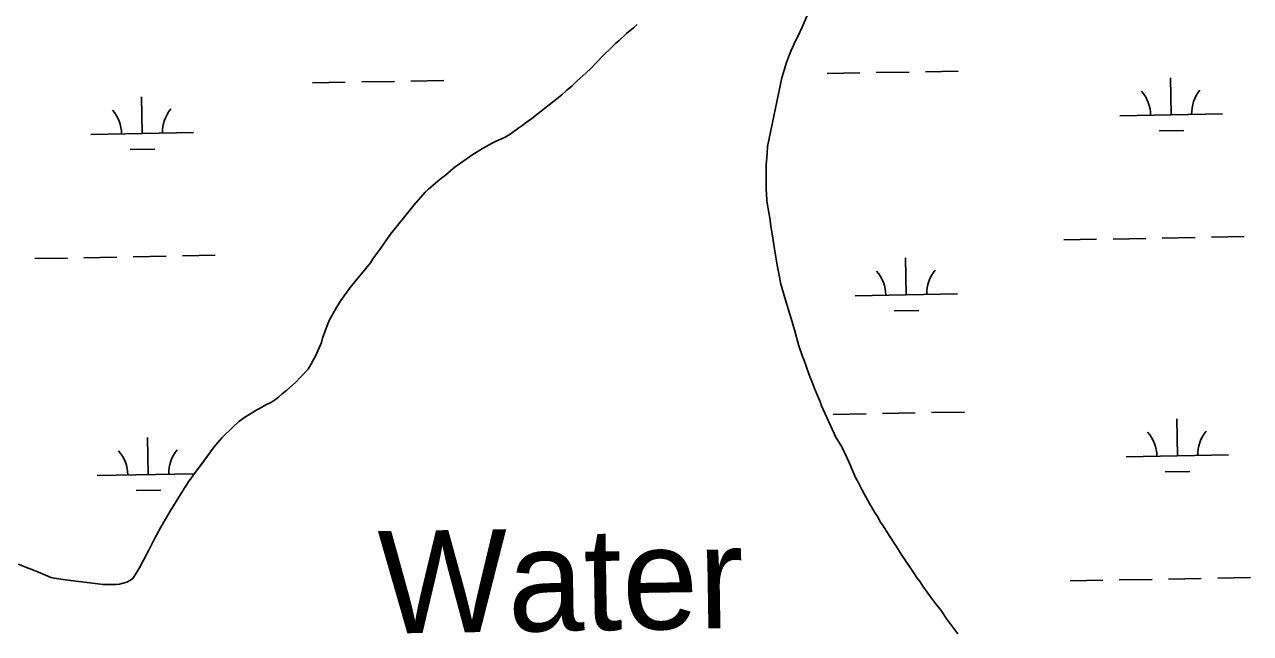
# Model space of a CAD drawing. Extents: x 3957609 to 3995875, y 234277 to 260273.
# Drawn here: x 3979998 to 3981193, y 257202 to 257796 of the extents above; entities that cross this region are included whole.
import ezdxf

# ---------------------------------------------------------------- set-up
doc = ezdxf.new("R2010")
doc.units = 0
for name, color, linetype in [('V-RIVR-IDEN', 7, 'Continuous'), ('V-TOPO-SHOR', 7, 'Continuous'), ('V-WETL-SWMP', 7, 'Continuous')]:
    doc.layers.add(name, color=color, linetype=linetype)

msp = doc.modelspace()

# ---------------------------------------------------------------- linework, layer by layer
at = {"layer": 'V-TOPO-SHOR'}
for points in [[(3980761.014, 257805.053), (3980756.078, 257793.717), (3980751.933, 257784.53), (3980749.369, 257779.643), (3980745.226, 257770.849), (3980743.645, 257766.939), (3980740.876, 257759.315), (3980736.123, 257744.256), (3980722.129, 257677.468)], [(3980456.468, 257681.743), (3980463.53, 257685.241), (3980466.471, 257686.404), (3980471.181, 257689.322), (3980477.266, 257693.609), (3980479.623, 257695.556), (3980483.547, 257698.088), (3980485.902, 257700.037), (3980492.382, 257704.516), (3980504.752, 257714.455), (3980513.978, 257721.47), (3980521.834, 257727.9), (3980526.549, 257732.191), (3980531.654, 257736.479), (3980536.567, 257741.356), (3980542.263, 257746.23), (3980545.407, 257749.351), (3980549.925, 257753.445), (3980562.11, 257766.126), (3980570.165, 257773.927), (3980574.488, 257778.023), (3980577.237, 257780.364), (3980584.704, 257787.579), (3980591.577, 257793.232), (3980595.112, 257796.351)], [(3980130.676, 257306.062), (3980139.544, 257321.495), (3980149.784, 257337.707), (3980153.329, 257343.763), (3980155.889, 257347.474), (3980157.466, 257350.407), (3980159.432, 257352.748), (3980163.96, 257359.387), (3980168.878, 257365.636), (3980182.651, 257384.379), (3980186.192, 257388.674), (3980190.517, 257393.552), (3980201.126, 257403.888), (3980206.43, 257408.568), (3980211.533, 257412.465), (3980224.878, 257420.836), (3980227.625, 257422.195), (3980232.923, 257425.308), (3980238.413, 257428.028), (3980242.34, 257430.559), (3980245.479, 257432.896), (3980248.623, 257435.823), (3980253.335, 257439.526), (3980261.781, 257447.13), (3980266.891, 257452.201), (3980274.163, 257460.2), (3980276.92, 257464.499), (3980281.847, 257473.291), (3980287.18, 257485.997), (3980288.372, 257490.494), (3980292.724, 257502.616), (3980295.094, 257508.285), (3980301.795, 257520.399), (3980306.127, 257527.041), (3980315.179, 257539.732), (3980335.042, 257563.938), (3980337.406, 257567.648), (3980344.096, 257576.826), (3980354.527, 257591.665), (3980374.98, 257617.042), (3980377.54, 257620.557), (3980388.548, 257632.654), (3980391.495, 257635.581), (3980402.886, 257645.327), (3980408.187, 257649.224), (3980415.846, 257655.852), (3980418.597, 257657.996), (3980426.055, 257663.45), (3980433.907, 257668.904), (3980444.307, 257675.326), (3980448.034, 257677.466), (3980453.134, 257680.188), (3980456.468, 257681.743)], [(3980722.129, 257677.468), (3980721.907, 257670.78), (3980721.502, 257666.669), (3980721.084, 257659.624), (3980721.06, 257653.163), (3980720.842, 257647.095), (3980720.996, 257636.13), (3980721.741, 257625.359), (3980722.12, 257622.029), (3980723.652, 257613.018), (3980724.414, 257607.339)], [(3980724.414, 257607.339), (3980725.749, 257597.349), (3980726.519, 257594.016), (3980729.2, 257577.561), (3980729.96, 257571.294), (3980731.687, 257561.498), (3980733.995, 257550.331), (3980734.951, 257544.453), (3980739.205, 257529.754), (3980746.363, 257506.43), (3980747.716, 257501.725), (3980748.486, 257498.395), (3980752.933, 257482.912), (3980756.418, 257472.523), (3980757.778, 257469.385), (3980759.908, 257463.112), (3980763.011, 257454.683), (3980766.501, 257445.858), (3980768.051, 257441.35), (3980774.07, 257427.428), (3980775.037, 257424.293), (3980788.826, 257393.894), (3980794.665, 257384.475), (3980801.851, 257369.179), (3980804.18, 257363.492), (3980808.257, 257354.276), (3980810.592, 257349.96), (3980814.477, 257342.115), (3980821.868, 257328.97), (3980827.121, 257320.139), (3980829.653, 257316.216), (3980832.569, 257310.917), (3980835.102, 257307.19), (3980840.939, 257297.769), (3980847.171, 257288.35), (3980853.205, 257278.538), (3980864.108, 257262.64), (3980868.196, 257256.361), (3980871.121, 257252.629), (3980873.65, 257248.509), (3980882.221, 257236.534), (3980886.118, 257231.43), (3980891.576, 257224.754), (3980897.22, 257216.117), (3980907.937, 257201.982)], [(3980023.402, 257256.727), (3980026.534, 257256.129), (3980037.49, 257254.524), (3980074.477, 257250.079), (3980086.616, 257250.034), (3980090.14, 257250.413), (3980093.864, 257251.183), (3980097.589, 257252.345), (3980100.921, 257254.094), (3980103.278, 257256.043), (3980105.642, 257259.361), (3980110.764, 257267.959), (3980112.736, 257272.063), (3980114.704, 257275.383), (3980116.086, 257278.315), (3980118.845, 257283.394), (3980124.565, 257294.73), (3980130.676, 257306.062)], [(3979991.611, 257269.9), (3980002.285, 257265.698), (3980012.884, 257261.307), (3980023.402, 257256.727)]]:
    msp.add_lwpolyline(points, dxfattribs=at)
at = {"layer": 'V-WETL-SWMP'}
for p, q in [((3980756.078, 257793.716), (3980761.014, 257805.053)), ((3980591.577, 257793.231), (3980584.703, 257787.579)), ((3980595.112, 257796.351), (3980591.577, 257793.231)), ((3980751.933, 257784.529), (3980756.078, 257793.716)), ((3980574.488, 257778.023), (3980570.165, 257773.928)), ((3980577.237, 257780.363), (3980574.488, 257778.023)), ((3980584.703, 257787.579), (3980577.237, 257780.363)), ((3980745.226, 257770.849), (3980749.37, 257779.644)), ((3980749.37, 257779.644), (3980751.933, 257784.529)), ((3980562.11, 257766.126), (3980549.924, 257753.445)), ((3980570.165, 257773.928), (3980562.11, 257766.126)), ((3980740.876, 257759.314), (3980743.645, 257766.939)), ((3980743.645, 257766.939), (3980745.226, 257770.849)), ((3980736.122, 257744.256), (3980740.876, 257759.314)), ((3980542.262, 257746.23), (3980536.567, 257741.356)), ((3980545.406, 257749.351), (3980542.262, 257746.23)), ((3980549.924, 257753.445), (3980545.406, 257749.351)), ((3980722.129, 257677.468), (3980736.122, 257744.256)), ((3980780.328, 257748.546), (3980812.322, 257749.128)), ((3980828.32, 257749.419), (3980860.314, 257750)), ((3980876.312, 257750.291), (3980908.306, 257750.873)), ((3981115.96, 257708.211), (3981115.306, 257744.205)), ((3980278.503, 257739.421), (3980310.497, 257740.003)), ((3980326.495, 257740.294), (3980358.489, 257740.876)), ((3980374.487, 257741.166), (3980406.481, 257741.748)), ((3980526.548, 257732.191), (3980521.834, 257727.901)), ((3980531.654, 257736.48), (3980526.548, 257732.191)), ((3980536.567, 257741.356), (3980531.654, 257736.48)), ((3980112.31, 257689.962), (3980111.656, 257725.956)), ((3980513.979, 257721.47), (3980504.751, 257714.455)), ((3980521.834, 257727.901), (3980513.979, 257721.47)), ((3980504.751, 257714.455), (3980492.381, 257704.516)), ((3981065.969, 257707.302), (3981165.952, 257709.12)), ((3980479.622, 257695.557), (3980477.265, 257693.608)), ((3980483.547, 257698.088), (3980479.622, 257695.557)), ((3980485.903, 257700.037), (3980483.547, 257698.088)), ((3980492.381, 257704.516), (3980485.903, 257700.037)), ((3980062.319, 257689.053), (3980162.302, 257690.871)), ((3980463.53, 257685.24), (3980456.469, 257681.742)), ((3980466.471, 257686.404), (3980463.53, 257685.24)), ((3980471.18, 257689.323), (3980466.471, 257686.404)), ((3980477.265, 257693.608), (3980471.18, 257689.323)), ((3981104.243, 257692.564), (3981128.239, 257693.001)), ((3980100.593, 257674.315), (3980124.589, 257674.751)), ((3980444.307, 257675.326), (3980433.907, 257668.903)), ((3980448.034, 257677.466), (3980444.307, 257675.326)), ((3980453.135, 257680.188), (3980448.034, 257677.466)), ((3980456.469, 257681.742), (3980453.135, 257680.188)), ((3980721.501, 257666.67), (3980721.908, 257670.78)), ((3980721.908, 257670.78), (3980722.129, 257677.468)), ((3980426.055, 257663.45), (3980418.596, 257657.996)), ((3980433.907, 257668.903), (3980426.055, 257663.45)), ((3980721.06, 257653.163), (3980721.084, 257659.624)), ((3980721.084, 257659.624), (3980721.501, 257666.67)), ((3980408.187, 257649.224), (3980402.886, 257645.328)), ((3980415.847, 257655.852), (3980408.187, 257649.224)), ((3980418.596, 257657.996), (3980415.847, 257655.852)), ((3980720.842, 257647.094), (3980721.06, 257653.163)), ((3980720.997, 257636.13), (3980720.842, 257647.094)), ((3980391.495, 257635.581), (3980388.548, 257632.655)), ((3980402.886, 257645.328), (3980391.495, 257635.581)), ((3980721.741, 257625.359), (3980720.997, 257636.13)), ((3980388.548, 257632.655), (3980377.54, 257620.557)), ((3980722.12, 257622.03), (3980721.741, 257625.359)), ((3980374.981, 257617.042), (3980354.527, 257591.666)), ((3980377.54, 257620.557), (3980374.981, 257617.042)), ((3980723.653, 257613.018), (3980722.12, 257622.03)), ((3980724.415, 257607.338), (3980723.653, 257613.018)), ((3980725.749, 257597.348), (3980724.415, 257607.338)), ((3980354.527, 257591.666), (3980344.096, 257576.825)), ((3980726.52, 257594.017), (3980725.749, 257597.348)), ((3980729.2, 257577.561), (3980726.52, 257594.017)), ((3981011.317, 257586.217), (3981043.312, 257586.799)), ((3981059.309, 257587.09), (3981091.304, 257587.672)), ((3981107.301, 257587.963), (3981139.296, 257588.544)), ((3981155.293, 257588.835), (3981187.288, 257589.417)), ((3980344.096, 257576.825), (3980337.405, 257567.648)), ((3980729.96, 257571.294), (3980729.2, 257577.561)), ((3980007.667, 257567.968), (3980039.662, 257568.55)), ((3980055.659, 257568.841), (3980087.654, 257569.422)), ((3980103.651, 257569.713), (3980135.646, 257570.295)), ((3980151.643, 257570.586), (3980183.638, 257571.168)), ((3980335.042, 257563.937), (3980315.179, 257539.733)), ((3980337.405, 257567.648), (3980335.042, 257563.937)), ((3980731.686, 257561.498), (3980729.96, 257571.294)), ((3980857.673, 257532.673), (3980857.019, 257568.667)), ((3980733.994, 257550.33), (3980731.686, 257561.498)), ((3980315.179, 257539.733), (3980306.127, 257527.041)), ((3980734.952, 257544.453), (3980733.994, 257550.33)), ((3980739.205, 257529.754), (3980734.952, 257544.453)), ((3980306.127, 257527.041), (3980301.795, 257520.4)), ((3980746.363, 257506.43), (3980739.205, 257529.754)), ((3980807.681, 257531.764), (3980907.665, 257533.582)), ((3980301.795, 257520.4), (3980295.094, 257508.286)), ((3980845.956, 257517.027), (3980869.952, 257517.463)), ((3980295.094, 257508.286), (3980292.724, 257502.617)), ((3980747.716, 257501.726), (3980746.363, 257506.43)), ((3980292.724, 257502.617), (3980288.372, 257490.495)), ((3980748.487, 257498.395), (3980747.716, 257501.726)), ((3980752.933, 257482.912), (3980748.487, 257498.395)), ((3980287.181, 257485.996), (3980281.848, 257473.29)), ((3980288.372, 257490.495), (3980287.181, 257485.996)), ((3980756.419, 257472.522), (3980752.933, 257482.912)), ((3980281.848, 257473.29), (3980276.921, 257464.498)), ((3980757.778, 257469.385), (3980756.419, 257472.522)), ((3980759.908, 257463.112), (3980757.778, 257469.385)), ((3980274.164, 257460.201), (3980266.891, 257452.201)), ((3980276.921, 257464.498), (3980274.164, 257460.201)), ((3980763.01, 257454.682), (3980759.908, 257463.112)), ((3980261.782, 257447.129), (3980253.335, 257439.525)), ((3980266.891, 257452.201), (3980261.782, 257447.129)), ((3980766.501, 257445.859), (3980763.01, 257454.682)), ((3980768.051, 257441.35), (3980766.501, 257445.859)), ((3980245.48, 257432.897), (3980242.339, 257430.559)), ((3980248.623, 257435.822), (3980245.48, 257432.897)), ((3980253.335, 257439.525), (3980248.623, 257435.822)), ((3980774.069, 257427.428), (3980768.051, 257441.35)), ((3980224.878, 257420.835), (3980211.534, 257412.465)), ((3980227.624, 257422.195), (3980224.878, 257420.835)), ((3980232.922, 257425.308), (3980227.624, 257422.195)), ((3980238.414, 257428.029), (3980232.922, 257425.308)), ((3980242.339, 257430.559), (3980238.414, 257428.029)), ((3980775.036, 257424.292), (3980774.069, 257427.428)), ((3980788.825, 257393.895), (3980775.036, 257424.292)), ((3980206.43, 257408.568), (3980201.126, 257403.889)), ((3980211.534, 257412.465), (3980206.43, 257408.568)), ((3980786.376, 257415.926), (3980818.37, 257416.508)), ((3980834.368, 257416.798), (3980866.362, 257417.38)), ((3980882.36, 257417.671), (3980914.355, 257418.253)), ((3981122.008, 257375.591), (3981121.354, 257411.585)), ((3980201.126, 257403.889), (3980190.516, 257393.552)), ((3980118.358, 257357.342), (3980117.704, 257393.336)), ((3980182.651, 257384.379), (3980168.877, 257365.635)), ((3980186.191, 257388.673), (3980182.651, 257384.379)), ((3980190.516, 257393.552), (3980186.191, 257388.673)), ((3980794.664, 257384.476), (3980788.825, 257393.895)), ((3980801.851, 257369.179), (3980794.664, 257384.476)), ((3981072.017, 257374.682), (3981172, 257376.5)), ((3980163.96, 257359.388), (3980159.433, 257352.748)), ((3980168.877, 257365.635), (3980163.96, 257359.388)), ((3980804.18, 257363.492), (3980801.851, 257369.179)), ((3980808.257, 257354.276), (3980804.18, 257363.492)), ((3981110.291, 257359.944), (3981134.287, 257360.381)), ((3980068.367, 257356.433), (3980163.12, 257358.155)), ((3980155.889, 257347.475), (3980153.33, 257343.764)), ((3980157.466, 257350.406), (3980155.889, 257347.475)), ((3980159.433, 257352.748), (3980157.466, 257350.406)), ((3980810.591, 257349.96), (3980808.257, 257354.276)), ((3980814.477, 257342.114), (3980810.591, 257349.96)), ((3980106.641, 257341.695), (3980130.637, 257342.131)), ((3980149.784, 257337.708), (3980139.544, 257321.496)), ((3980153.33, 257343.764), (3980149.784, 257337.708)), ((3980821.869, 257328.97), (3980814.477, 257342.114)), ((3980827.122, 257320.14), (3980821.869, 257328.97)), ((3980139.544, 257321.496), (3980130.677, 257306.062)), ((3980829.653, 257316.215), (3980827.122, 257320.14)), ((3980832.57, 257310.918), (3980829.653, 257316.215)), ((3980130.677, 257306.062), (3980124.566, 257294.729)), ((3980835.102, 257307.189), (3980832.57, 257310.918)), ((3980840.94, 257297.77), (3980835.102, 257307.189)), ((3980124.566, 257294.729), (3980118.846, 257283.395)), ((3980847.171, 257288.35), (3980840.94, 257297.77)), ((3980853.204, 257278.539), (3980847.171, 257288.35)), ((3980116.087, 257278.315), (3980114.705, 257275.383)), ((3980118.846, 257283.395), (3980116.087, 257278.315)), ((3980864.109, 257262.64), (3980853.204, 257278.539)), ((3980002.286, 257265.697), (3979991.612, 257269.899)), ((3980012.884, 257261.306), (3980002.286, 257265.697)), ((3980110.763, 257267.958), (3980105.641, 257259.362)), ((3980112.735, 257272.062), (3980110.763, 257267.958)), ((3980114.705, 257275.383), (3980112.735, 257272.062)), ((3980023.403, 257256.728), (3980012.884, 257261.306)), ((3980026.533, 257256.129), (3980023.403, 257256.728)), ((3980037.491, 257254.523), (3980026.533, 257256.129)), ((3980074.477, 257250.08), (3980037.491, 257254.523)), ((3980097.588, 257252.344), (3980093.864, 257251.183)), ((3980100.922, 257254.094), (3980097.588, 257252.344)), ((3980103.279, 257256.043), (3980100.922, 257254.094)), ((3980105.641, 257259.362), (3980103.279, 257256.043)), ((3980868.197, 257256.36), (3980864.109, 257262.64)), ((3980871.12, 257252.63), (3980868.197, 257256.36)), ((3980873.65, 257248.509), (3980871.12, 257252.63)), ((3981017.365, 257253.597), (3981049.36, 257254.179)), ((3981065.357, 257254.47), (3981097.352, 257255.052)), ((3981113.349, 257255.343), (3981145.344, 257255.924)), ((3981161.341, 257256.215), (3981193.336, 257256.797)), ((3980086.615, 257250.035), (3980074.477, 257250.08)), ((3980090.141, 257250.413), (3980086.615, 257250.035)), ((3980093.864, 257251.183), (3980090.141, 257250.413)), ((3980882.221, 257236.535), (3980873.65, 257248.509)), ((3980886.118, 257231.43), (3980882.221, 257236.535)), ((3980891.575, 257224.753), (3980886.118, 257231.43)), ((3980897.221, 257216.118), (3980891.575, 257224.753)), ((3980907.937, 257201.983), (3980897.221, 257216.118))]:
    msp.add_line(p, q, dxfattribs=at)
for centre, start, end in [((3981060.718, 257707.681), 0.269879, 41.813537), ((3981171.186, 257709.69), 140.269876, 181.813534), ((3980057.068, 257689.432), 0.269879, 41.813537), ((3980167.535, 257691.441), 140.269876, 181.813534), ((3980802.431, 257532.144), 0.269879, 41.813537), ((3980912.898, 257534.152), 140.269876, 181.813534), ((3981066.766, 257375.061), 0.269879, 41.813537), ((3981177.234, 257377.07), 140.269876, 181.813534), ((3980063.116, 257356.812), 0.269879, 41.813537), ((3980173.584, 257358.821), 140.269876, 181.813534)]:
    msp.add_arc(centre, 35.246, start, end, dxfattribs=at)

# ---------------------------------------------------------------- texts
at = {"layer": 'V-RIVR-IDEN'}
msp.add_text('Water', height=99.9998, rotation=0.902342, dxfattribs=at).set_placement((3980343.297, 257202.049))

doc.saveas('drawing.dxf')
